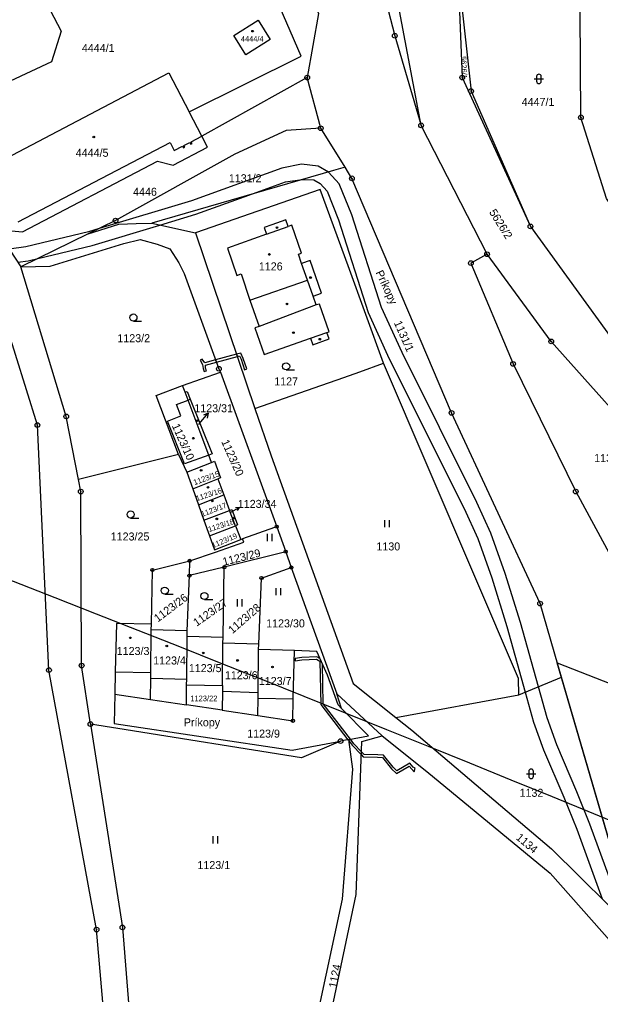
# Model space of a CAD drawing. Extents: x -644096 to -634268, y -1141430 to -1133463.
# Drawn here: x -638802 to -638678.6, y -1136988.4 to -1136781.2 of the extents above; entities that cross this region are included whole.
import ezdxf

# ---------------------------------------------------------------- set-up
doc = ezdxf.new("R2010")
doc.units = 0
for name, color, linetype in [('_CIVIL_CONSTRUCTION', 7, 'Continuous'), ('B_Hranice _3D', 7, 'Continuous'), ('M_Svah_Nasyp', 7, 'Continuous'), ('M_Svah_Zarez', 7, 'Continuous'), ('spodek_nasyp', 7, 'Continuous'), ('spodek_zarez', 7, 'Continuous'), ('svrsek_osa_sjezdy', 7, 'Continuous'), ('svrsek_osa_terminal_VRT', 7, 'Continuous'), ('svrsek_osa_VRT', 7, 'Continuous'), ('svrsek_popisy_sjezdy', 7, 'Continuous'), ('svrsek_popisy_VRT', 7, 'Continuous'), ('terminal_VRT', 7, 'Continuous')]:
    doc.layers.add(name, color=color, linetype=linetype)

msp = doc.modelspace()

# ---------------------------------------------------------------- linework, layer by layer
at = {"layer": '_CIVIL_CONSTRUCTION'}
for centre, radius in [((-638722.26, -1136784.69), 0.5), ((-638722.26, -1136784.69), 0.0303), ((-638740.86, -1136793.56), 0.5), ((-638740.86, -1136793.56), 0.0303), ((-638707.93, -1136793.56), 0.5), ((-638707.93, -1136793.56), 0.0303), ((-638706.07, -1136796.43), 0.5), ((-638706.07, -1136796.43), 0.0303), ((-638682.71, -1136802.01), 0.5), ((-638682.71, -1136802.01), 0.0303), ((-638738.01, -1136804.31), 0.5), ((-638738.01, -1136804.31), 0.0303), ((-638716.67, -1136803.71), 0.5), ((-638716.67, -1136803.71), 0.0303), ((-638731.37, -1136814.97), 0.5), ((-638731.37, -1136814.97), 0.0303), ((-638781.58, -1136823.93), 0.5), ((-638781.58, -1136823.93), 0.0303), ((-638693.44, -1136825.2), 0.5), ((-638693.44, -1136825.2), 0.0303), ((-638702.64, -1136831.11), 0.5), ((-638702.64, -1136831.11), 0.0303), ((-638706.1, -1136832.99), 0.5), ((-638706.1, -1136832.99), 0.0303), ((-638689.02, -1136849.62), 0.5), ((-638689.02, -1136849.62), 0.0303), ((-638697.12, -1136854.41), 0.5), ((-638697.12, -1136854.41), 0.0303), ((-638759.65, -1136855.43), 0.5), ((-638759.65, -1136855.43), 0.0303), ((-638710.21, -1136864.8), 0.5), ((-638710.21, -1136864.8), 0.0303), ((-638798.21, -1136867.38), 0.5), ((-638792.08, -1136865.57), 0.5), ((-638792.08, -1136865.57), 0.0303), ((-638798.21, -1136867.38), 0.0303), ((-638788.98, -1136881.52), 0.5), ((-638788.98, -1136881.52), 0.0303), ((-638683.8, -1136881.51), 0.5), ((-638683.8, -1136881.51), 0.0303), ((-638747.36, -1136888.99), 0.335), ((-638747.36, -1136888.99), 0.0203), ((-638765.84, -1136896.23), 0.335), ((-638745.44, -1136894.3), 0.335), ((-638745.44, -1136894.3), 0.0203), ((-638773.78, -1136898.2), 0.335), ((-638765.84, -1136896.23), 0.0203), ((-638758.5, -1136897.6), 0.335), ((-638758.5, -1136897.6), 0.0203), ((-638744.26, -1136897.66), 0.335), ((-638744.26, -1136897.66), 0.0203), ((-638773.78, -1136898.2), 0.0203), ((-638765.9, -1136899.39), 0.335), ((-638765.9, -1136899.39), 0.0203), ((-638750.6, -1136899.89), 0.335), ((-638750.6, -1136899.89), 0.0203), ((-638691.4, -1136905.32), 0.5), ((-638691.4, -1136905.32), 0.0303), ((-638788.8, -1136918.5), 0.5), ((-638788.8, -1136918.5), 0.0303), ((-638795.74, -1136919.47), 0.5), ((-638795.74, -1136919.47), 0.0303), ((-638786.92, -1136930.92), 0.5), ((-638786.92, -1136930.92), 0.0303), ((-638743.92, -1136930.21), 0.35), ((-638743.92, -1136930.21), 0.0212), ((-638733.78, -1136934.54), 0.5), ((-638733.78, -1136934.54), 0.0303), ((-638785.63, -1136974.59), 0.5), ((-638785.63, -1136974.59), 0.0303), ((-638780.15, -1136974.14), 0.5), ((-638780.15, -1136974.14), 0.0303)]:
    msp.add_circle(centre, radius, dxfattribs=at)
at = {"layer": 'B_Hranice _3D'}
for points in [[(-638674.32, -1136969.96), (-638680.82, -1136952.21), (-638683.55, -1136945.34), (-638687.84, -1136935.31), (-638689.91, -1136929.59), (-638691.74, -1136923.01), (-638695.55, -1136909.33), (-638698.78, -1136898.91), (-638701.84, -1136890.37), (-638704.81, -1136883.83), (-638720.73, -1136852.01), (-638725.1, -1136842.38), (-638731.37, -1136822.74), (-638734.08, -1136816.12), (-638736.34, -1136813.63), (-638738.55, -1136812.38), (-638742.12, -1136811.99), (-638746.29, -1136812.83), (-638765.45, -1136819.75), (-638785.06, -1136825.64), (-638787.31, -1136826.31), (-638800.69, -1136829.54), (-638804.18, -1136830.01)], [(-638802.39, -1136832.81), (-638800.13, -1136832.5), (-638798.08, -1136832), (-638786.53, -1136829.21), (-638772.18, -1136824.9), (-638764.51, -1136822.59), (-638753.31, -1136818.55), (-638745.49, -1136815.73), (-638741.92, -1136815.25), (-638739.49, -1136815.3), (-638738.11, -1136816.07), (-638736.66, -1136817.72), (-638734.19, -1136823.76), (-638727.9, -1136843.46), (-638723.43, -1136853.31), (-638707.51, -1136885.13), (-638704.62, -1136891.49), (-638701.62, -1136899.87), (-638698.43, -1136910.17), (-638694.54, -1136924.16), (-638692.77, -1136930.51), (-638690.64, -1136936.41), (-638686.33, -1136946.48), (-638683.62, -1136953.29), (-638678.22, -1136968.05)]]:
    msp.add_lwpolyline(points, dxfattribs=at)
for points in [[(-638760.34, -1136853.54), (-638760.16, -1136854.01), (-638755.71, -1136852.82), (-638755.87, -1136852.34)], [(-638755.87, -1136852.34), (-638755.71, -1136852.82), (-638755.27, -1136852.7), (-638754.93, -1136853.42), (-638754.17, -1136855.63), (-638753.7, -1136855.46), (-638754.47, -1136853.24), (-638754.99, -1136852.1)], [(-638762.77, -1136856.02), (-638762.29, -1136855.87), (-638762.47, -1136855.28), (-638762.5, -1136854.64), (-638760.16, -1136854.01), (-638760.34, -1136853.54), (-638762.62, -1136854.16), (-638763.22, -1136853.36), (-638763.64, -1136853.63), (-638763.1, -1136854.49), (-638762.97, -1136855.38)], [(-638743.46, -1136916.97), (-638743.4, -1136917.47), (-638742.01, -1136917.31), (-638738.92, -1136917.16), (-638738.16, -1136917.54), (-638738.01, -1136926.78), (-638732.24, -1136934.25), (-638732.02, -1136934.21), (-638731.68, -1136934.15), (-638737.51, -1136926.6), (-638737.65, -1136918.12), (-638738.17, -1136916.98), (-638738.82, -1136916.66), (-638742.05, -1136916.81)], [(-638731.97, -1136934.59), (-638731.32, -1136935.43), (-638729.35, -1136937.48), (-638728.99, -1136937.86), (-638725.91, -1136937.95), (-638724.9, -1136938.04), (-638722.96, -1136940.44), (-638721.91, -1136941.46), (-638719.2, -1136939.88), (-638718.13, -1136941.08), (-638717.9, -1136940.31), (-638718.35, -1136940.08), (-638719.1, -1136939.24), (-638721.83, -1136940.84), (-638722.59, -1136940.1), (-638724.64, -1136937.56), (-638725.88, -1136937.45), (-638728.77, -1136937.36), (-638729.32, -1136936.79), (-638730.94, -1136935.11), (-638731.68, -1136934.15), (-638732.02, -1136934.21)]]:
    msp.add_lwpolyline(points, close=True, dxfattribs=at)
at = {"layer": 'M_Svah_Nasyp'}
for p, q in [((-638765.53, -1136807.2), (-638763.27, -1136806.02)), ((-638802.26, -1136824.22), (-638770, -1136807.35)), ((-638770, -1136807.35), (-638769.11, -1136809.07)), ((-638769.11, -1136809.07), (-638767.35, -1136808.15)), ((-638767.35, -1136808.15), (-638767.16, -1136808.52)), ((-638767.16, -1136808.52), (-638766.88, -1136808.35)), ((-638767.06, -1136808), (-638765.81, -1136807.35)), ((-638766.88, -1136808.35), (-638767.06, -1136808)), ((-638765.81, -1136807.35), (-638765.63, -1136807.7)), ((-638765.63, -1136807.7), (-638765.35, -1136807.54)), ((-638765.35, -1136807.54), (-638765.53, -1136807.2)), ((-638749.49, -1136826.85), (-638744.92, -1136825.23)), ((-638740.82, -1136836.6), (-638742.06, -1136833.09)), ((-638753.03, -1136840.86), (-638740.82, -1136836.6)), ((-638739.64, -1136840.01), (-638740.82, -1136836.6)), ((-638738.94, -1136841.87), (-638751.11, -1136846.44)), ((-638740.19, -1136848.96), (-638736.73, -1136847.74)), ((-638768.68, -1136863.04), (-638766.2, -1136862.07)), ((-638766.2, -1136862.07), (-638765.72, -1136861.88)), ((-638766.92, -1136875.66), (-638770.56, -1136866.57)), ((-638761.76, -1136873.78), (-638766.92, -1136875.66)), ((-638781.71, -1136919.82), (-638774.09, -1136919.98)), ((-638774.12, -1136921.18), (-638766.46, -1136921.36)), ((-638758.9, -1136923.93), (-638751.27, -1136924.2)), ((-638751.3, -1136925.39), (-638743.85, -1136925.57))]:
    msp.add_line(p, q, dxfattribs=at)
msp.add_lwpolyline([(-638770.56, -1136866.57), (-638767.71, -1136865.44), (-638768.68, -1136863.04)], dxfattribs=at)
at = {"layer": 'M_Svah_Zarez'}
for centre in [(-638752.49, -1136783.7), (-638786.22, -1136806.19), (-638747.29, -1136825.42), (-638748.92, -1136831.14), (-638740.16, -1136836.05), (-638745.18, -1136841.66), (-638743.8, -1136847.77), (-638738.19, -1136849.15), (-638764.22, -1136866.45), (-638765.08, -1136870.18), (-638763.42, -1136877.01), (-638761.97, -1136880.63), (-638761.05, -1136883.52), (-638760.09, -1136887.32), (-638756.46, -1136887.17), (-638778.46, -1136912.6), (-638770.71, -1136914.33), (-638762.96, -1136915.82), (-638755.68, -1136917.41), (-638748.25, -1136918.81)]:
    msp.add_circle(centre, 0.175, dxfattribs=at)
at = {"layer": 'spodek_nasyp'}
for radius in [8902.25, 8702.25]:
    msp.add_arc((-642050.26, -1145189.6), radius, 63.41797, 71.234685, dxfattribs=at)
at = {"layer": 'spodek_zarez'}
msp.add_circle((-638683.07, -1137056.85), 1378.08, dxfattribs=at)
at = {"layer": 'svrsek_osa_sjezdy'}
for p, q in [((-638692.64, -1136793.84), (-638690.64, -1136793.84)), ((-638692.14, -1136793.34), (-638692.14, -1136794.34)), ((-638691.14, -1136794.34), (-638691.14, -1136793.34)), ((-638777.8, -1136845.29), (-638776.05, -1136845.29)), ((-638745.35, -1136855.67), (-638743.6, -1136855.67)), ((-638778.4, -1136887.14), (-638776.65, -1136887.14)), ((-638724.4, -1136889.09), (-638724.4, -1136887.59)), ((-638723.4, -1136889.09), (-638723.4, -1136887.59)), ((-638749.34, -1136892.03), (-638749.34, -1136890.53)), ((-638748.34, -1136892.03), (-638748.34, -1136890.53)), ((-638747.46, -1136903.53), (-638747.46, -1136902.03)), ((-638746.46, -1136903.53), (-638746.46, -1136902.03)), ((-638771.13, -1136903.32), (-638769.38, -1136903.32)), ((-638762.71, -1136904.47), (-638760.96, -1136904.47)), ((-638755.7, -1136905.91), (-638755.7, -1136904.41)), ((-638754.7, -1136905.91), (-638754.7, -1136904.41)), ((-638694.3, -1136941.5), (-638692.3, -1136941.5)), ((-638693.8, -1136941), (-638693.8, -1136942)), ((-638692.8, -1136942), (-638692.8, -1136941)), ((-638760.85, -1136956.27), (-638760.85, -1136954.77)), ((-638759.85, -1136956.27), (-638759.85, -1136954.77))]:
    msp.add_line(p, q, dxfattribs=at)
for centre in [(-638777.8, -1136844.54), (-638745.35, -1136854.92), (-638778.4, -1136886.39), (-638771.13, -1136902.57), (-638762.71, -1136903.72)]:
    msp.add_circle(centre, 0.75, dxfattribs=at)
for centre, start, end in [((-638691.64, -1136793.34), 0, 180), ((-638691.64, -1136794.34), 180, 359.9879), ((-638693.3, -1136941), 0, 180), ((-638693.3, -1136942), 180, 359.9879)]:
    msp.add_arc(centre, 0.5, start, end, dxfattribs=at)
at = {"layer": 'svrsek_osa_terminal_VRT'}
msp.add_arc((-642050.26, -1145189.6), 8802.25, 41.413152, 75.317049, dxfattribs=at)
at = {"layer": 'svrsek_popisy_sjezdy'}
msp.add_lwpolyline([(-638687.74, -1136917.88), (-638664.93, -1136926.87), (-638643.63, -1137006.03), (-638659.44, -1137048.67), (-638661.98, -1137047.24), (-638681.84, -1137062.5), (-638719.31, -1137120.48), (-638732.98, -1137115.04), (-638732.7, -1137114.8), (-638699.54, -1137063.18), (-638685.5, -1137046.72), (-638676.24, -1137038.12), (-638669.43, -1137026.68), (-638663.89, -1137011.3), (-638661.67, -1137000.96), (-638662.62, -1136989.99), (-638671.07, -1136975.11)], close=True, dxfattribs=at)
at = {"layer": 'svrsek_popisy_VRT'}
for p, q in [((-638763.8, -1136867.16), (-638761.91, -1136864.83)), ((-638761.91, -1136864.83), (-638762.93, -1136865.29)), ((-638761.91, -1136864.83), (-638762.15, -1136865.92)), ((-638763.89, -1136867.27), (-638763.8, -1136867.16)), ((-638757.1, -1136885.87), (-638755.33, -1136884.93)), ((-638755.33, -1136884.93), (-638756.08, -1136884.95)), ((-638755.33, -1136884.93), (-638755.76, -1136885.54))]:
    msp.add_line(p, q, dxfattribs=at)
at = {"layer": 'terminal_VRT'}
for p, q in [((-638740.86, -1136793.56), (-638763.27, -1136806.02)), ((-638738.01, -1136804.31), (-638740.86, -1136793.56)), ((-638763.27, -1136806.02), (-638765.95, -1136800.81)), ((-638732.84, -1136812.61), (-638738.01, -1136804.31)), ((-638702.64, -1136831.11), (-638716.67, -1136803.71)), ((-638773.89, -1136824.52), (-638764.58, -1136826.56)), ((-638787.4, -1136826.78), (-638801.75, -1136833.8)), ((-638764.58, -1136826.56), (-638751.98, -1136863.86)), ((-638767.35, -1136858.99), (-638759.31, -1136856.14)), ((-638759.31, -1136856.14), (-638747.36, -1136888.99)), ((-638772.94, -1136861.1), (-638767.35, -1136858.99)), ((-638766.81, -1136860.43), (-638767.35, -1136858.99)), ((-638766.81, -1136860.43), (-638766.41, -1136860.28)), ((-638768.2, -1136873.68), (-638772.94, -1136861.1)), ((-638768.2, -1136873.68), (-638789.48, -1136878.94)), ((-638768.2, -1136873.68), (-638766.45, -1136877.39)), ((-638761.1, -1136873.54), (-638761.76, -1136873.78)), ((-638761.2, -1136875.33), (-638761.76, -1136873.78)), ((-638766.45, -1136877.39), (-638761.2, -1136875.33)), ((-638766.45, -1136877.39), (-638765.19, -1136880.91)), ((-638765.19, -1136880.91), (-638759.88, -1136878.8)), ((-638759.88, -1136878.8), (-638758.58, -1136882.24)), ((-638765.19, -1136880.91), (-638763.98, -1136884.34)), ((-638763.98, -1136884.34), (-638758.58, -1136882.24)), ((-638758.58, -1136882.24), (-638757.36, -1136885.52)), ((-638763.98, -1136884.34), (-638762.81, -1136887.62)), ((-638762.81, -1136887.62), (-638757.36, -1136885.52)), ((-638756.11, -1136888.77), (-638757.36, -1136885.52)), ((-638762.81, -1136887.62), (-638761.64, -1136890.91)), ((-638761.64, -1136890.91), (-638756.11, -1136888.77)), ((-638756.11, -1136888.77), (-638755.01, -1136891.71)), ((-638747.36, -1136888.99), (-638745.44, -1136894.3)), ((-638755.01, -1136891.71), (-638754.63, -1136891.56)), ((-638745.44, -1136894.3), (-638758.5, -1136897.6)), ((-638745.44, -1136894.3), (-638744.26, -1136897.66)), ((-638765.9, -1136899.39), (-638765.84, -1136896.23)), ((-638758.5, -1136897.6), (-638765.9, -1136899.39)), ((-638758.74, -1136912.52), (-638758.5, -1136897.6)), ((-638744.26, -1136897.66), (-638734.58, -1136924.52)), ((-638766.38, -1136911.1), (-638765.9, -1136899.39)), ((-638774.01, -1136910.93), (-638773.98, -1136909.71)), ((-638766.38, -1136911.1), (-638774.01, -1136910.93)), ((-638766.41, -1136912.34), (-638766.38, -1136911.1)), ((-638758.74, -1136912.52), (-638766.41, -1136912.34)), ((-638758.77, -1136913.75), (-638758.74, -1136912.52)), ((-638758.86, -1136922.73), (-638758.77, -1136913.75)), ((-638751.15, -1136913.92), (-638758.77, -1136913.75)), ((-638751.23, -1136915.11), (-638751.15, -1136913.92)), ((-638743.58, -1136915.32), (-638751.23, -1136915.11)), ((-638766.53, -1136926.84), (-638766.49, -1136922.57)), ((-638766.49, -1136922.57), (-638758.86, -1136922.73)), ((-638695.89, -1136924.72), (-638686.84, -1136920.99)), ((-638671.07, -1136975.11), (-638686.84, -1136920.99)), ((-638781.78, -1136924.57), (-638774.18, -1136925.7)), ((-638734.58, -1136924.52), (-638724.93, -1136933.4)), ((-638733.56, -1136927.6), (-638734.58, -1136924.52)), ((-638722.02, -1136929.52), (-638695.89, -1136924.72)), ((-638774.18, -1136925.7), (-638766.53, -1136926.84)), ((-638758.96, -1136927.97), (-638766.53, -1136926.84)), ((-638758.96, -1136927.97), (-638751.33, -1136929.11)), ((-638732.02, -1136934.21), (-638733.78, -1136934.54))]:
    msp.add_line(p, q, dxfattribs=at)
for points in [[(-638793.15, -1136783.73), (-638795.18, -1136790.23), (-638803.99, -1136794.35), (-638810.19, -1136792.14), (-638845.66, -1136724.53), (-638843.56, -1136718.27), (-638835.02, -1136713.95), (-638828.62, -1136715.98), (-638793.15, -1136783.73)], [(-638586.45, -1136805.99), (-638599.34, -1136832.67), (-638611.39, -1136844.53), (-638626.56, -1136849.99), (-638659, -1136839.71), (-638669.85, -1136830.17), (-638677.28, -1136819.27), (-638682.71, -1136802.01), (-638682.95, -1136768.04), (-638673.73, -1136746.23), (-638666.45, -1136736.56), (-638651.62, -1136718.1)], [(-638750.36, -1136754.19), (-638744.75, -1136764.46), (-638738.51, -1136779.97), (-638740.86, -1136793.56)], [(-638765.95, -1136800.81), (-638742.17, -1136789), (-638750.6, -1136769.52), (-638751.97, -1136766.16), (-638755.61, -1136761.08), (-638758.2, -1136757.22)], [(-638716.67, -1136803.71), (-638722.49, -1136772.9), (-638718.2, -1136758.99)], [(-638728.26, -1136761.43), (-638722.26, -1136784.69), (-638716.67, -1136803.71)], [(-638708.89, -1136770.77), (-638707.93, -1136793.56), (-638693.44, -1136825.2)], [(-638708.89, -1136770.77), (-638706.07, -1136796.43), (-638693.44, -1136825.2)], [(-638756.48, -1136784.65), (-638751.31, -1136781.36), (-638748.76, -1136785.45), (-638753.93, -1136788.72), (-638756.48, -1136784.65)], [(-638810.65, -1136820.45), (-638813.37, -1136815.15), (-638770.28, -1136792.58), (-638765.95, -1136800.81)], [(-638738.01, -1136804.31), (-638745.31, -1136804.78), (-638756.28, -1136809.85), (-638781.58, -1136823.93), (-638787.4, -1136826.78)], [(-638806.98, -1136825.82), (-638801.36, -1136826.32), (-638772.71, -1136811.32), (-638769.33, -1136812.14), (-638762.07, -1136808.37), (-638763.27, -1136806.02)], [(-638732.84, -1136812.61), (-638735.28, -1136813.32), (-638773.89, -1136824.52)], [(-638686.84, -1136920.99), (-638691.4, -1136905.32), (-638710.21, -1136864.8), (-638731.37, -1136814.97), (-638732.84, -1136812.61)], [(-638724.69, -1136854.26), (-638732.19, -1136833.59), (-638738.09, -1136817.37), (-638764.58, -1136826.56)], [(-638787.4, -1136826.78), (-638780.87, -1136824.72), (-638777.24, -1136824.53), (-638773.89, -1136824.52)], [(-638739.71, -1136850.32), (-638736.23, -1136849.05), (-638736.73, -1136847.74), (-638736.18, -1136847.55), (-638738.24, -1136841.71), (-638738.94, -1136841.87), (-638739.64, -1136840.01), (-638737.86, -1136839.37), (-638740.24, -1136832.42), (-638742.06, -1136833.09), (-638742.71, -1136831.1), (-638742.06, -1136830.87), (-638744.13, -1136824.95), (-638744.92, -1136825.23), (-638745.42, -1136823.82), (-638748.39, -1136824.88), (-638749.99, -1136825.45), (-638749.49, -1136826.85), (-638757.82, -1136829.81), (-638755.85, -1136835.58), (-638754.94, -1136835.27), (-638753.03, -1136840.86), (-638751.11, -1136846.44), (-638752.02, -1136846.76), (-638750.01, -1136852.42), (-638740.19, -1136848.96), (-638739.71, -1136850.32)], [(-638693.44, -1136825.2), (-638675.49, -1136849.93), (-638669.06, -1136856.69)], [(-638806.98, -1136825.82), (-638805.16, -1136828.48), (-638801.75, -1136833.8)], [(-638801.75, -1136833.8), (-638795.52, -1136833.61), (-638779.84, -1136828.84), (-638776.38, -1136827.99), (-638772.77, -1136828.99), (-638770.07, -1136829.92), (-638768.17, -1136832.9), (-638767.01, -1136835.17), (-638759.65, -1136855.43), (-638759.31, -1136856.14)], [(-638702.64, -1136831.11), (-638706.1, -1136832.99), (-638697.12, -1136854.41), (-638683.8, -1136881.51), (-638675.79, -1136896.28), (-638671.54, -1136902.59)], [(-638665.72, -1136875.71), (-638689.02, -1136849.62), (-638702.64, -1136831.11)], [(-638789.48, -1136878.94), (-638792.08, -1136865.57), (-638801.75, -1136833.8)], [(-638783.67, -1136997.31), (-638785.63, -1136974.59), (-638795.74, -1136919.47), (-638798.21, -1136867.38), (-638807.6, -1136837.35)], [(-638751.98, -1136863.86), (-638733.09, -1136857.26), (-638729.71, -1136856.05), (-638724.69, -1136854.26)], [(-638695.89, -1136924.72), (-638696, -1136921.21), (-638724.69, -1136854.26)], [(-638761.76, -1136873.78), (-638763.63, -1136868.87), (-638766.2, -1136862.07), (-638766.81, -1136860.43)], [(-638766.41, -1136860.28), (-638765.72, -1136861.88), (-638761.1, -1136873.54)], [(-638751.98, -1136863.86), (-638748.52, -1136873.96), (-638731.11, -1136922.33), (-638722.02, -1136929.52)], [(-638761.2, -1136875.33), (-638760.58, -1136875.09), (-638759.31, -1136878.6), (-638759.88, -1136878.8)], [(-638786.92, -1136930.92), (-638788.8, -1136918.5), (-638788.98, -1136881.52), (-638789.48, -1136878.94)], [(-638757.36, -1136885.52), (-638756.89, -1136885.34), (-638755.7, -1136888.61), (-638756.11, -1136888.77)], [(-638747.36, -1136888.99), (-638747.83, -1136889.16), (-638754.63, -1136891.56)], [(-638765.84, -1136896.23), (-638760.39, -1136894.43), (-638754.36, -1136892.3), (-638754.63, -1136891.56)], [(-638761.64, -1136890.91), (-638760.58, -1136893.89), (-638755.01, -1136891.71)], [(-638773.98, -1136909.71), (-638773.78, -1136898.2), (-638765.84, -1136896.23)], [(-638751.15, -1136913.92), (-638750.6, -1136899.89), (-638744.26, -1136897.66)], [(-638773.98, -1136909.71), (-638781.41, -1136909.55), (-638781.71, -1136919.82), (-638781.78, -1136924.57)], [(-638774.18, -1136925.7), (-638774.12, -1136921.18), (-638774.09, -1136919.98), (-638774.01, -1136910.93)], [(-638766.49, -1136922.57), (-638766.46, -1136921.36), (-638766.41, -1136912.34)], [(-638751.33, -1136929.11), (-638751.3, -1136925.39), (-638751.27, -1136924.2), (-638751.23, -1136915.11)], [(-638751.33, -1136929.11), (-638743.92, -1136930.21), (-638743.85, -1136925.57), (-638743.58, -1136915.32)], [(-638733.56, -1136927.6), (-638734.32, -1136926.82), (-638736.57, -1136920.51), (-638738.85, -1136915.47), (-638743.58, -1136915.32)], [(-638758.86, -1136922.73), (-638758.9, -1136923.93), (-638758.96, -1136927.97)], [(-638781.78, -1136924.57), (-638781.86, -1136930.79), (-638744.05, -1136936.48), (-638733.78, -1136934.54)], [(-638732.02, -1136934.21), (-638727.88, -1136933.42), (-638733.56, -1136927.6)], [(-638733.78, -1136934.54), (-638742.08, -1136938.13), (-638781.09, -1136931.9), (-638786.92, -1136930.92)], [(-638786.92, -1136930.92), (-638780.15, -1136974.14), (-638778.27, -1136997.26), (-638778.91, -1137007.09)], [(-638722.02, -1136929.52), (-638718.63, -1136932.2), (-638688.99, -1136957.4), (-638671.07, -1136975.11)], [(-638745.52, -1137010.87), (-638738.45, -1136991.88), (-638733.38, -1136968.12), (-638731.21, -1136940.54), (-638732.02, -1136934.21)], [(-638735.75, -1136992.25), (-638730.49, -1136967.17), (-638729.24, -1136934.61), (-638724.93, -1136933.4)], [(-638724.93, -1136933.4), (-638715.48, -1136940.98), (-638689.26, -1136962.59), (-638676.09, -1136977.45), (-638669.48, -1136988.78), (-638668.48, -1136994.97), (-638668.78, -1137002.09), (-638671.38, -1137009.25), (-638673.58, -1137014.29), (-638680.18, -1137025.64), (-638714.54, -1137073.3)]]:
    msp.add_lwpolyline(points, dxfattribs=at)

# ---------------------------------------------------------------- texts
at = {"layer": 'svrsek_osa_VRT'}
for s, height, p in [('4444/4', 1.14, (-638754.96, -1136785.9)), ('4444/1', 1.7, (-638788.75, -1136788.12)), ('4447/1', 1.7, (-638695.31, -1136799.59)), ('4444/5', 1.7, (-638790.05, -1136810.39)), ('1131/2', 1.7, (-638757.53, -1136815.8)), ('4446', 1.7, (-638777.87, -1136818.67)), ('1126', 1.7, (-638751.15, -1136834.53)), ('1123/2', 1.7, (-638781.21, -1136849.79)), ('1127', 1.7, (-638747.88, -1136858.96)), ('1123/31', 1.7, (-638764.86, -1136864.67)), ('1138', 1.7, (-638679.9, -1136875.25)), ('1123/34', 1.7, (-638755.62, -1136884.99)), ('1123/25', 1.7, (-638782.62, -1136891.92)), ('1130', 1.7, (-638726.17, -1136894.03)), ('1123/30', 1.7, (-638749.59, -1136910.38)), ('1123/3', 1.7, (-638781.35, -1136916.25)), ('1123/4', 1.7, (-638773.6, -1136918.26)), ('1123/5', 1.7, (-638766.03, -1136919.89)), ('1123/6', 1.7, (-638758.37, -1136921.39)), ('1123/7', 1.7, (-638751.15, -1136922.62)), ('1123/22', 1.19, (-638765.71, -1136926.07)), ('1123/9', 1.7, (-638753.62, -1136933.8)), ('1132', 1.7, (-638695.76, -1136946.38)), ('1123/1', 1.7, (-638764.2, -1136961.73))]:
    msp.add_text(s, height=height, dxfattribs=at).set_placement(p)
for s, height, rotation, p in [('5626/1', 1.14, 272, (-638708.22, -1136789.03)), ('5626/2', 1.7, 302, (-638702.29, -1136822.16)), ('1131/1', 1.7, 294, (-638722.49, -1136845.66)), ('1123/10', 1.7, 294, (-638769.67, -1136867.53)), ('1123/20', 1.7, 294, (-638759.17, -1136870.93)), ('1123/15', 1.19, 20, (-638764.8, -1136880.19)), ('1123/16', 1.14, 18, (-638764.33, -1136883.56)), ('1123/17', 1.14, 21, (-638763.17, -1136886.92)), ('1123/18', 1.139, 18, (-638761.71, -1136890.13)), ('1123/19', 1.14, 23, (-638760.87, -1136893.56)), ('1123/29', 1.7, 14, (-638758.62, -1136897.3)), ('1123/26', 1.7, 37, (-638772.63, -1136909.37)), ('1123/27', 1.7, 35, (-638764.35, -1136910.25)), ('1123/28', 1.7, 41, (-638756.76, -1136911.84)), ('1134', 1.7, 320, (-638696.66, -1136955.28)), ('1124', 1.7, 79, (-638734.66, -1136987.11))]:
    msp.add_text(s, height=height, rotation=rotation, dxfattribs=at).set_placement(p)
at = {"layer": 'svrsek_popisy_VRT'}
msp.add_text('Príkopy', height=1.7, rotation=295, dxfattribs=at).set_placement((-638726.39, -1136834.98))
msp.add_text('Príkopy', height=1.7, dxfattribs=at).set_placement((-638767.09, -1136931.4))

doc.saveas('drawing.dxf')
